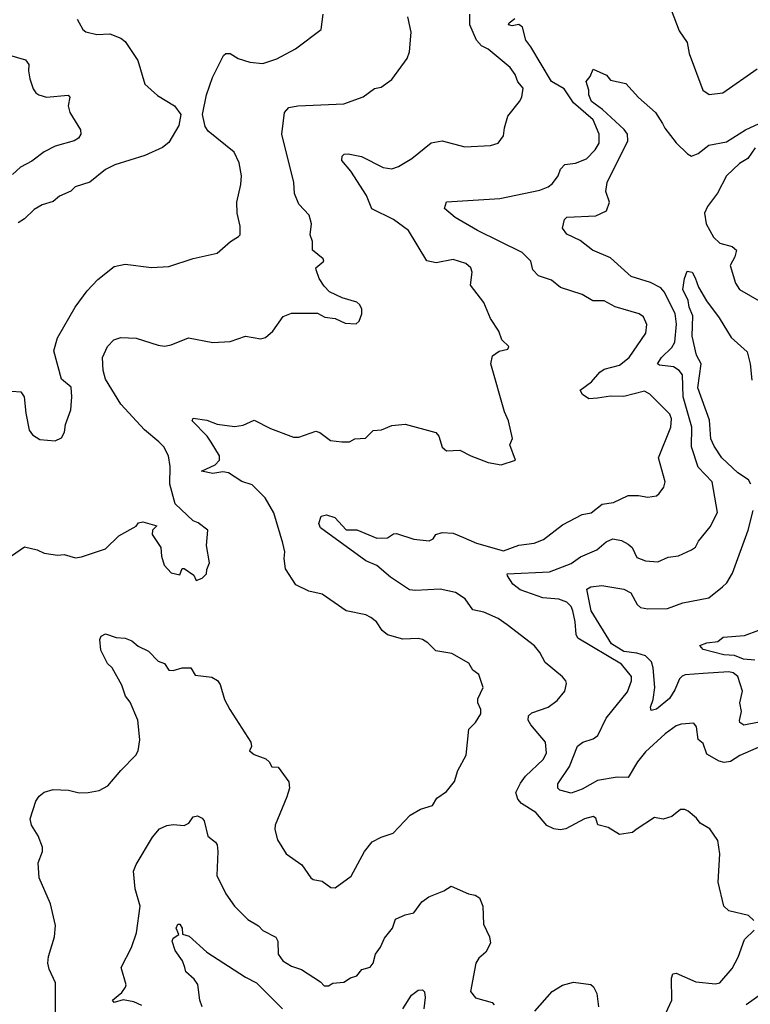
# Model space of a CAD drawing. Extents: x 1245515 to 1420776, y 606314 to 671314.
# Tile 268 of 385: x 1364772 to 1368114, y 642016 to 646519. Entities that reach past the tile are written whole.
import ezdxf

# ---------------------------------------------------------------- set-up
doc = ezdxf.new("R2010")
doc.units = 0

msp = doc.modelspace()

# ---------------------------------------------------------------- linework, layer by layer
at = {"layer": '0CON10XD'}
for points in [[(1367751.4, 646565), (1367788.3, 646468.3), (1367825.6, 646415), (1367834.3, 646365), (1367896.4, 646196.4), (1367925, 646176.7), (1367987.5, 646185), (1368145.5, 646295)], [(1364735, 644067.5), (1364795, 644108.8), (1364852.5, 644095), (1364885, 644078.8), (1364945, 644070), (1364975, 644073.8), (1365028.3, 644058.3), (1365055, 644062), (1365165, 644099.2), (1365225, 644158.8), (1365305, 644202.5), (1365315, 644217.5), (1365335, 644223.3), (1365400, 644205), (1365380, 644185), (1365377.5, 644165), (1365417.5, 644105), (1365420.8, 644065), (1365433.8, 644025), (1365465, 643990), (1365505, 643980), (1365515, 644010), (1365525, 644008.8), (1365569.3, 643979.3), (1365580, 643955), (1365607.5, 643965), (1365626.7, 643985), (1365627.5, 644005), (1365640, 644035), (1365626.7, 644115), (1365633.3, 644185), (1365588.3, 644218.3), (1365565, 644226.7), (1365484, 644305), (1365458.7, 644395), (1365460, 644475), (1365453.3, 644525), (1365431.2, 644565), (1365408.2, 644588.2), (1365343.7, 644643.7), (1365235, 644760.5), (1365165, 644875.7), (1365154.7, 644915), (1365151.5, 644975), (1365174.4, 645025), (1365202.9, 645055), (1365235, 645065.4), (1365305, 645062.3), (1365405, 645030.5), (1365435, 645026.7), (1365465, 645032.5), (1365545, 645064), (1365655, 645042.5), (1365735, 645047.1), (1365805, 645071.4), (1365875, 645059.2), (1365896.2, 645065), (1365930, 645095), (1365977.5, 645162.5), (1366015, 645176.7), (1366135, 645177.5), (1366168.3, 645158.3), (1366215, 645152.5), (1366260.7, 645130.7), (1366311.7, 645128.3), (1366325, 645140), (1366336.4, 645173.6), (1366336.7, 645195), (1366327.5, 645215), (1366315, 645226.7), (1366247, 645247), (1366190, 645275), (1366165, 645300), (1366142.5, 645335), (1366128.8, 645375), (1366126.7, 645385), (1366163.8, 645415), (1366160, 645425), (1366112, 645465), (1366110.8, 645505), (1366101.4, 645535), (1366107.1, 645585), (1366095.7, 645625), (1366049.2, 645675), (1366029.2, 645725), (1366025.8, 645775), (1365970.7, 645995), (1365984.2, 646095), (1366003, 646117), (1366045, 646125.7), (1366255, 646134.3), (1366342.9, 646167.1), (1366395, 646203.8), (1366425, 646211.2), (1366475, 646246), (1366545, 646341.2), (1366555, 646372.5), (1366562.7, 646462.7), (1366547.5, 646532.5)], [(1365035, 646522), (1365061.4, 646475), (1365075, 646462.9), (1365125, 646451.2), (1365185, 646453.8), (1365234.2, 646434.2), (1365255, 646418.8), (1365313, 646333), (1365344.6, 646224.6), (1365402.8, 646172.8), (1365480, 646125), (1365510, 646085), (1365500, 646035), (1365455, 645957.5), (1365425.8, 645934.2), (1365345, 645898), (1365207.5, 645855), (1365165, 645833.8), (1365093.2, 645776.8), (1365025.8, 645754.2), (1365005.5, 645734.5), (1364955, 645712.5), (1364925, 645688), (1364875, 645672), (1364838.3, 645651.7), (1364795, 645608.8), (1364765, 645590)], [(1364935, 644593.3), (1364963.9, 644606.1), (1364977.1, 644632.9), (1364981.7, 644668.3), (1365005.8, 644735), (1365011.4, 644795), (1365008.3, 644838.3), (1364963.3, 644875), (1364928.8, 645005), (1364945.5, 645064.5), (1365026.2, 645203.8), (1365080.8, 645279.2), (1365129.5, 645330.5), (1365205, 645390.8), (1365255, 645400.8), (1365375, 645385.7), (1365455, 645390.6), (1365565, 645426.9), (1365675, 645451.2), (1365736.2, 645505), (1365772.4, 645527.6), (1365780, 645535), (1365780.8, 645575), (1365766.9, 645635), (1365765.6, 645685), (1365784.4, 645765), (1365787.1, 645805), (1365776, 645865), (1365752.7, 645912.7), (1365635, 646010), (1365620.5, 646030.5), (1365608, 646085), (1365626.9, 646175), (1365654.5, 646255), (1365704.3, 646355), (1365715, 646364), (1365735, 646364.2), (1365771.3, 646341.3), (1365825, 646324.4), (1365885, 646318.6), (1365949.1, 646340.9), (1366034.5, 646385.5), (1366151.2, 646475), (1366160.8, 646545)], [(1368129.5, 642399.5), (1368105, 642422.7), (1368015, 642443.3), (1367993.3, 642465), (1367966.7, 642575), (1367974.5, 642705), (1367965.6, 642765), (1367928.5, 642818.5), (1367885, 642844), (1367867.6, 642867.6), (1367829.5, 642899.5), (1367815, 642907.1), (1367795, 642906.9), (1367755.4, 642874.6), (1367715, 642863.5), (1367675, 642870), (1367591.2, 642815), (1367575, 642801.4), (1367515, 642793.1), (1367464, 642825), (1367416.5, 642836.5), (1367407.8, 642867.8), (1367395, 642874.3), (1367355, 642864.6), (1367270.9, 642819.1), (1367245, 642814.1), (1367215, 642818.1), (1367183.3, 642833.3), (1367132.7, 642892.7), (1367067.5, 642935), (1367050.4, 642955), (1367042.1, 642985), (1367062.1, 643027.9), (1367085, 643058.9), (1367166.7, 643135), (1367182.2, 643165), (1367177.5, 643215), (1367110.6, 643295), (1367098.6, 643315), (1367100, 643335), (1367115, 643349.4), (1367190, 643375), (1367230, 643405), (1367265, 643448.8), (1367273, 643483), (1367270.8, 643495), (1367254.4, 643514.4), (1367175, 643578.6), (1367151.6, 643625), (1367126.2, 643656.2), (1367002.3, 643752.3), (1366960, 643780), (1366895, 643808.8), (1366845, 643820), (1366810.5, 643870.5), (1366765, 643899.8), (1366695, 643914), (1366582, 643908), (1366555, 643912.4), (1366469, 643969), (1366405, 644022.8), (1366355, 644043.8), (1366147.5, 644195), (1366141.2, 644215), (1366150.8, 644249.2), (1366175.4, 644254.6), (1366213.1, 644243.1), (1366265, 644186), (1366315, 644185.7), (1366405, 644148.1), (1366455, 644150), (1366481.9, 644168.1), (1366495, 644170), (1366575, 644144.1), (1366645, 644135.6), (1366662.9, 644145), (1366675.7, 644165), (1366705, 644174.1), (1366755, 644171.1), (1366801.7, 644151.7), (1366862, 644125), (1366985, 644089.4), (1367055, 644115.6), (1367125, 644124.4), (1367168.8, 644141.2), (1367255, 644208.6), (1367345, 644255.6), (1367385.7, 644264.3), (1367436.7, 644303.3), (1367488.8, 644311.2), (1367555, 644342.5), (1367603.3, 644343.3), (1367645, 644335.7), (1367685, 644341.2), (1367697.7, 644352.3), (1367718.3, 644381.7), (1367724.2, 644405), (1367694.5, 644515), (1367750.3, 644655), (1367753.4, 644693.4), (1367745.4, 644715), (1367655, 644806), (1367630.3, 644820.3), (1367535, 644795.4), (1367475, 644797.8), (1367415, 644788.5), (1367375, 644785.8), (1367346.2, 644805), (1367336.2, 644825), (1367387.3, 644862.7), (1367425, 644907.9), (1367445, 644920.4), (1367515, 644939.5), (1367559.4, 644975), (1367636.5, 645085), (1367640.5, 645125), (1367625, 645160.8), (1367605, 645174.3), (1367496.4, 645206.4), (1367445, 645234), (1367393, 645233), (1367345, 645263.1), (1367246.2, 645295), (1367205, 645327.5), (1367145, 645347.8), (1367119.4, 645375), (1367109.6, 645415), (1367070.7, 645455), (1366866.2, 645555), (1366764.1, 645614.1), (1366715.6, 645655), (1366725, 645686.2), (1366968.2, 645701.8), (1367150.9, 645739.1), (1367190, 645755), (1367209.8, 645770.2), (1367234.6, 645805.4), (1367245.6, 645835), (1367265, 645857.5), (1367315, 645863.3), (1367365, 645882.2), (1367405, 645923.5), (1367422.7, 645955), (1367422.5, 645995), (1367395, 646061.2), (1367305, 646138.2), (1367262.9, 646202.9), (1367205, 646236.2), (1367110.8, 646395), (1367086.8, 646425), (1367072.5, 646485), (1367055, 646497.1), (1367025, 646491.6), (1367007.5, 646495), (1367010.4, 646505), (1367036.9, 646525)], [(1366246.7, 645895), (1366256, 645904), (1366274.3, 645905.7), (1366335, 645893.1), (1366435, 645843.6), (1366475, 645837.5), (1366505, 645847.8), (1366565.4, 645884.6), (1366655, 645955.7), (1366705, 645965.8), (1366808.3, 645938.3), (1366925.7, 645944.3), (1366960, 645955), (1366985, 645987.5), (1366989.2, 646025), (1367005, 646077.5), (1367058.8, 646145), (1367068.8, 646165), (1367075.6, 646205.6), (1367051.4, 646235), (1367038.3, 646268.3), (1367015, 646300.8), (1366915, 646384.3), (1366885, 646398.9), (1366861.1, 646425), (1366831.8, 646495), (1366830.8, 646545)], [(1364725, 646356.9), (1364798.8, 646335), (1364814.3, 646315), (1364811.9, 646285), (1364818.1, 646248.1), (1364833.2, 646203.2), (1364846, 646185), (1364860, 646175), (1364895, 646165.5), (1364994, 646174), (1365001.2, 646165), (1364994.2, 646125.8), (1365002, 646095), (1365050.8, 646015), (1365051.4, 645995), (1365042, 645978), (1365021.2, 645965), (1364935, 645940.3), (1364885, 645914.6), (1364828.6, 645871.4), (1364775.5, 645845), (1364739, 645811)], [(1368163.4, 643196.6), (1368066, 643154), (1368023.1, 643126.9), (1367995, 643122.1), (1367971.2, 643128.8), (1367915, 643160), (1367898.3, 643208.3), (1367875, 643226.7), (1367867.5, 643285), (1367855, 643301.2), (1367797.3, 643297.3), (1367775, 643289.4), (1367725, 643253.3), (1367635, 643171.1), (1367598.5, 643125), (1367555, 643053.6), (1367505, 643055.5), (1367415, 643039.3), (1367345, 643000), (1367295, 642981.8), (1367242, 642995), (1367234.3, 643005), (1367233.1, 643025), (1367286.8, 643103.2), (1367324, 643196), (1367348, 643215), (1367395, 643230.8), (1367417.1, 643245), (1367454.7, 643325.3), (1367552.1, 643445), (1367570.8, 643495), (1367570.9, 643515), (1367525, 643571.1), (1367325, 643690.6), (1367317.3, 643707.3), (1367313.5, 643765), (1367302.4, 643815), (1367293.9, 643835), (1367275.4, 643855), (1367238.8, 643868.8), (1367165, 643875.5), (1367061.4, 643911.4), (1367027.4, 643937.4), (1367003.1, 643975), (1367002.5, 643985), (1367195.6, 643994.4), (1367295, 644031.8), (1367337.2, 644062.7), (1367411.4, 644095), (1367455, 644131.5), (1367485, 644144.5), (1367525, 644137.5), (1367555, 644120.8), (1367573.8, 644105), (1367595, 644060), (1367634.2, 644044.2), (1367690.3, 644039.7), (1367738.3, 644061.7), (1367785, 644066.9), (1367845, 644094.2), (1367863, 644107), (1367876.9, 644135), (1367930.7, 644199.3), (1367964.4, 644265.6), (1367939.2, 644405), (1367875, 644472.5), (1367844.7, 644565), (1367846.5, 644655), (1367806.7, 644795), (1367803.2, 644895), (1367788.5, 644915), (1367761.9, 644931.9), (1367698.7, 644938.7), (1367690, 644945), (1367708.4, 644975), (1367755, 645020), (1367768.3, 645045), (1367776.5, 645126.5), (1367770.7, 645175), (1367719.5, 645275), (1367705, 645292.5), (1367657, 645317), (1367569.4, 645345), (1367524, 645386), (1367475, 645430.8), (1367392.5, 645465), (1367335, 645509.3), (1367275, 645537.8), (1367254.6, 645565), (1367264.3, 645605.7), (1367274.7, 645615.3), (1367408, 645622), (1367456, 645645), (1367470, 645685), (1367453.3, 645733.3), (1367458.7, 645775), (1367554.1, 645965), (1367551.8, 645995), (1367536.7, 646016.8), (1367438.2, 646108.2), (1367388.1, 646145), (1367375.7, 646175), (1367376.1, 646196.1), (1367363.6, 646236.4), (1367381.2, 646258.8), (1367395, 646292.5), (1367456.1, 646266.1), (1367475, 646243.3), (1367545, 646226.7), (1367603, 646163), (1367680.6, 646095), (1367711.8, 646045), (1367722.6, 646022.6), (1367775, 645956.7), (1367826, 645905), (1367845, 645894.5), (1367875, 645906.9), (1367924.8, 645945.2), (1368005, 645960.4), (1368091.2, 646015), (1368155, 646044.4)], [(1368136.2, 645933.8), (1368102.9, 645885), (1368065, 645862), (1368004.8, 645805.2), (1367963.9, 645726.1), (1367917.8, 645665), (1367903.8, 645635), (1367912.4, 645585), (1367945, 645524.7), (1367975, 645496.9), (1368031.7, 645481.7), (1368051.1, 645465), (1368043.8, 645435), (1368022.2, 645395), (1368045.9, 645314.1), (1368065, 645285.6), (1368165, 645227.5)], [(1364935.5, 641965.5), (1364935.7, 642114.3), (1364906.8, 642176.8), (1364900.8, 642205), (1364904.3, 642235), (1364932, 642325), (1364935.8, 642375.8), (1364912.5, 642475), (1364861.2, 642595), (1364857, 642663), (1364876.7, 642715), (1364876.7, 642735), (1364857, 642787), (1364826, 642835), (1364820, 642865), (1364845.8, 642945), (1364861.3, 642968.7), (1364885, 642986.2), (1364925, 642998), (1364995, 642995.8), (1365045, 642983.8), (1365085.9, 642984.1), (1365135.8, 642994.2), (1365176.2, 643015), (1365235, 643086), (1365304, 643155), (1365314.2, 643175.8), (1365321.4, 643225), (1365312.5, 643315), (1365278, 643398), (1365255.7, 643425.7), (1365238.8, 643475), (1365195.4, 643555.4), (1365174.2, 643575), (1365144, 643635), (1365138.8, 643685), (1365145, 643700), (1365165, 643711.2), (1365213.4, 643693.4), (1365255, 643690.6), (1365285, 643678.9), (1365314.7, 643654.7), (1365361.3, 643631.3), (1365405, 643585.6), (1365434.4, 643574.4), (1365455, 643544.3), (1365475, 643542.5), (1365515, 643555.4), (1365555.4, 643555.4), (1365575, 643522), (1365651.7, 643511.7), (1365676.7, 643496.7), (1365688.7, 643478.7), (1365709.7, 643409.7), (1365734.1, 643364.1), (1365830, 643215), (1365832.5, 643195), (1365823.3, 643175), (1365845, 643158), (1365898.7, 643138.7), (1365914, 643125), (1365925, 643102.5), (1365955, 643100), (1366003.9, 643033.9), (1366006, 643005), (1365994.2, 642965), (1365940.6, 642835), (1365939.4, 642815), (1365951.7, 642768.3), (1365990.8, 642705), (1366063.3, 642653.3), (1366103.3, 642595), (1366115, 642586.2), (1366155, 642580), (1366195, 642550), (1366215, 642548.8), (1366287.9, 642602.1), (1366348.9, 642715), (1366385, 642758.6), (1366425, 642780), (1366480.7, 642799.3), (1366558.7, 642881.3), (1366605, 642908), (1366660, 642925), (1366680.8, 642959.2), (1366725, 642990), (1366761.2, 643035), (1366776, 643085), (1366814.1, 643155.9), (1366826.7, 643275), (1366857.5, 643305), (1366880.8, 643345), (1366882, 643365), (1366867.5, 643395), (1366867, 643413), (1366892.5, 643465), (1366872.5, 643525), (1366844.1, 643544.1), (1366826.7, 643576.7), (1366749.3, 643620.7), (1366675, 643633.3), (1366639.5, 643669.5), (1366615, 643683.8), (1366595, 643688.8), (1366525, 643686.2), (1366455, 643706.2), (1366430, 643725), (1366404.2, 643765), (1366378.8, 643785), (1366355, 643796.9), (1366265.7, 643815.7), (1366155, 643891.2), (1366095, 643906), (1366035, 643933.8), (1365988.3, 644008.3), (1365981.4, 644055), (1365985.4, 644085), (1365975.4, 644125), (1365934.2, 644264.2), (1365895, 644331.8), (1365835, 644391.9), (1365787.9, 644407.9), (1365727.2, 644447.2), (1365701.7, 644451.8), (1365655, 644443), (1365604.3, 644454.3), (1365666, 644484), (1365686.1, 644505), (1365685.5, 644525), (1365647.6, 644587.6), (1365629.6, 644615), (1365560.8, 644685), (1365565, 644696.7), (1365627.6, 644687.6), (1365675, 644670), (1365755, 644658.9), (1365794.5, 644665.5), (1365845, 644686.9), (1365918.8, 644648.8), (1366025, 644610.6), (1366049.7, 644610.3), (1366126.8, 644636.8), (1366145, 644630.8), (1366194.6, 644594.6), (1366245, 644588.5), (1366280.8, 644589.2), (1366305, 644602), (1366354.1, 644605.9), (1366389.5, 644640.5), (1366426.4, 644643.6), (1366475, 644662.5), (1366535, 644668.8), (1366675, 644631.2), (1366690, 644615), (1366703.9, 644563.9), (1366725, 644547.5), (1366785, 644551.2), (1366835, 644524), (1366915, 644494), (1366975, 644483.8), (1367040, 644505), (1367013.3, 644575), (1367026.2, 644603.8), (1367007.5, 644685), (1366990, 644725), (1366926.7, 644945), (1366935, 644982.5), (1366965, 645002.5), (1367005, 645012.5), (1367010, 645025), (1366977.5, 645055), (1366963.3, 645095), (1366925, 645152.5), (1366895.3, 645225.3), (1366834.4, 645304.4), (1366842.5, 645365), (1366835.8, 645385), (1366813.4, 645403.4), (1366755, 645422.5), (1366676.8, 645406.8), (1366635, 645415.8), (1366550.8, 645555), (1366482, 645605), (1366383.5, 645653.5), (1366359.1, 645715), (1366286.9, 645826.9), (1366245.8, 645875), (1366246.7, 645895)], [(1368116.9, 644395), (1368105.3, 644415.3), (1368056.2, 644446.2), (1367984.2, 644515), (1367948.1, 644568.1), (1367932.8, 644602.8), (1367927.2, 644687.2), (1367874.2, 644835), (1367889.7, 644945), (1367867.3, 644985), (1367848.7, 645071.3), (1367850.7, 645165), (1367834.8, 645205), (1367830.3, 645235), (1367805.3, 645285), (1367812.6, 645335), (1367825, 645368.6), (1367848.5, 645365), (1367861.7, 645338.3), (1367876.6, 645296.6), (1367914.1, 645234.1), (1367972.2, 645155), (1368026, 645066), (1368099.7, 644999.7), (1368113.3, 644945), (1368120.9, 644870.9)], [(1364695, 644823.3), (1364777, 644817), (1364793.3, 644795), (1364800.3, 644719.7), (1364815, 644642.5), (1364830.5, 644620.5), (1364865, 644598.8), (1364935, 644593.3)], [(1368155, 643306.1), (1368085, 643292.9), (1368065.7, 643305), (1368063.8, 643313.8), (1368073.8, 643355), (1368066.4, 643395), (1368077.7, 643447.7), (1368056.4, 643515), (1368035, 643531.8), (1368015, 643536.3), (1367898.6, 643528.6), (1367816.3, 643523.7), (1367802.4, 643517.6), (1367790, 643505), (1367768.9, 643455), (1367743.8, 643415), (1367685, 643365.7), (1367660.3, 643360.3), (1367657.1, 643375), (1367670, 643410), (1367677.5, 643465), (1367669.8, 643555), (1367662, 643582), (1367635, 643609.1), (1367595, 643622.7), (1367535, 643629.3), (1367479.8, 643665), (1367386.8, 643815), (1367366.5, 643915), (1367383.9, 643926.1), (1367435, 643931), (1367535.2, 643914.8), (1367568.2, 643898.2), (1367596.8, 643845), (1367611.5, 643831.5), (1367645, 643825.5), (1367735, 643826), (1367805, 643852.5), (1367923.8, 643875), (1367986, 643925), (1368006.3, 643943.7), (1368031.9, 643988.1), (1368104.7, 644185), (1368127.1, 644275)], [(1368135, 643589.6), (1368083.3, 643595), (1368041.2, 643611.2), (1367992.5, 643615), (1367898.8, 643638.8), (1367883.3, 643656.7), (1367915, 643668.6), (1367965, 643676), (1367990, 643695), (1368087.2, 643702.8), (1368152.7, 643727.3)], [(1365331.2, 642011.2), (1365295, 642027.9), (1365245, 642036), (1365205, 642024.1), (1365197.1, 642035), (1365239.4, 642070.6), (1365256.9, 642095), (1365259.2, 642105), (1365236.2, 642185), (1365284.2, 642275.8), (1365307.2, 642342.8), (1365323.5, 642465), (1365300, 642545), (1365293.5, 642625), (1365304.4, 642655), (1365379.3, 642780.7), (1365411.5, 642818.5), (1365445, 642834.2), (1365475, 642838.8), (1365525, 642833.8), (1365545.5, 642844.5), (1365565.9, 642874.1), (1365585, 642878.8), (1365607.1, 642867.1), (1365615.7, 642855.7), (1365633.1, 642785), (1365668.1, 642758.1), (1365675.5, 642745), (1365678.2, 642715), (1365674.6, 642604.6), (1365715, 642521.2), (1365754.5, 642464.5), (1365815, 642404), (1365864.3, 642374.3), (1365885, 642354.2), (1365943.3, 642323.3), (1365953.1, 642305), (1365954.4, 642245), (1365976, 642215), (1366015, 642190.8), (1366060.8, 642175), (1366148.3, 642118.3), (1366165, 642100), (1366185, 642100), (1366205, 642112.5), (1366255, 642117.5), (1366285, 642137.5), (1366313.6, 642146.4), (1366337.5, 642175), (1366375, 642186), (1366388.6, 642205), (1366399.4, 642245), (1366422.8, 642277.2), (1366440.9, 642319.1), (1366477.5, 642365), (1366491.2, 642405), (1366535, 642426), (1366575.4, 642434.6), (1366611.4, 642485), (1366643.1, 642506.9), (1366712.5, 642535), (1366745, 642556), (1366825, 642521.2), (1366855.8, 642515.8), (1366875, 642503.3), (1366890.8, 642465), (1366893.2, 642383.2), (1366920.8, 642325), (1366925.7, 642295), (1366905, 642254), (1366872.7, 642227.3), (1366858.6, 642205), (1366834.2, 642075), (1366857.5, 642045), (1366933.9, 642023.9), (1366943, 642013)], [(1365607.6, 642005), (1365595.8, 642035), (1365586.5, 642106.5), (1365570.8, 642130.8), (1365532, 642165), (1365528, 642185), (1365517.5, 642215), (1365482.8, 642262.8), (1365469.2, 642305), (1365475, 642318.8), (1365500, 642335), (1365488.1, 642365), (1365495, 642382), (1365505, 642382), (1365515.5, 642365), (1365517, 642337), (1365547.6, 642327.6), (1365627.5, 642255), (1365805, 642140), (1365855, 642113.8), (1365974.6, 641995)], [(1367727.5, 641975), (1367755.6, 642034.4), (1367753.1, 642135), (1367760, 642155), (1367775, 642158), (1367865, 642118.2), (1367955, 642109.4), (1367975, 642114.3), (1368030.2, 642179.8), (1368057.8, 642232.2), (1368087.8, 642312.3), (1368131.5, 642355)], [(1367128.8, 641985), (1367207.5, 642075), (1367255, 642103.3), (1367305, 642116.9), (1367385, 642107.1), (1367396.4, 642096.4), (1367412.5, 642065), (1367420, 642005)], [(1366524.2, 641995.8), (1366565, 642057.5), (1366595, 642081.2), (1366615, 642082.5), (1366623.6, 642073.6), (1366626.9, 642046.9), (1366620.4, 641995)], [(1368095, 642015.8), (1368178.9, 642075)]]:
    msp.add_lwpolyline(points, dxfattribs=at)

doc.saveas('drawing.dxf')
